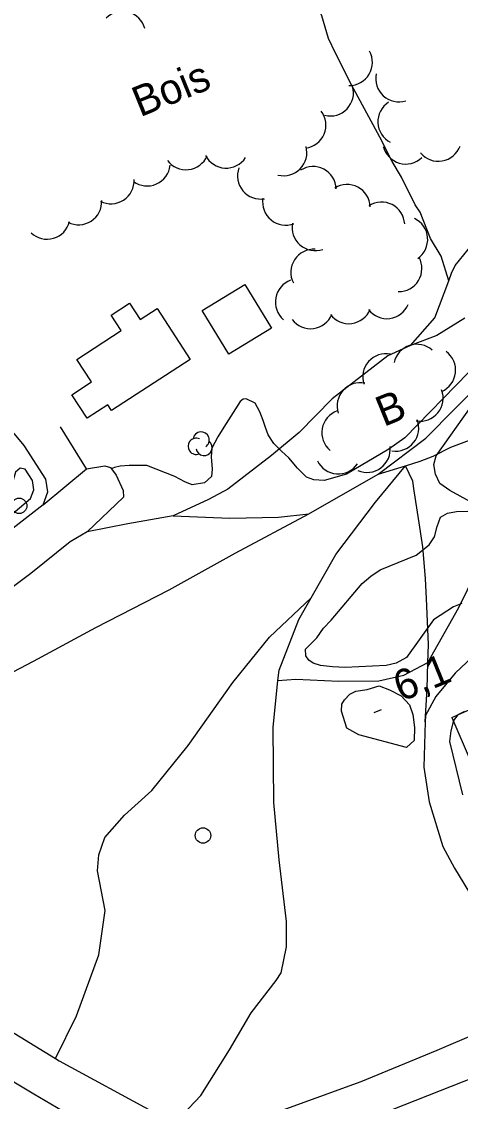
# Model space of a CAD drawing. Extents: x 362852 to 366875, y 5563573 to 5566479.
# Drawn here: x 363726 to 363782.9, y 5564874.2 to 5565014.1 of the extents above; entities that cross this region are included whole.
import ezdxf

# ---------------------------------------------------------------- set-up
doc = ezdxf.new("R2010")
doc.units = 0
for name, color, linetype in [('Niveau 19', 7, 'Continuous'), ('Niveau 2', 7, 'Continuous'), ('Niveau 21', 7, 'Continuous'), ('Niveau 22', 7, 'Continuous'), ('Niveau 3', 7, 'Continuous'), ('Niveau 31', 7, 'Continuous'), ('Niveau 36', 7, 'Continuous'), ('Niveau 37', 7, 'Continuous'), ('Niveau 44', 7, 'Continuous')]:
    doc.layers.add(name, color=color, linetype=linetype)

msp = doc.modelspace()

# ---------------------------------------------------------------- linework, layer by layer
at = {"layer": 'Niveau 19'}
msp.add_line((363734.4, 5564956.17), (363731.03, 5564961.61), dxfattribs=at)
msp.add_lwpolyline([(363728.79, 5564951.48), (363729.38, 5564953.2), (363729.15, 5564954.83), (363726.3, 5564959.19), (363724.43, 5564961.49)], dxfattribs=at)
at = {"layer": 'Niveau 2'}
for points in [[(363783.93, 5564968.64), (363775.67, 5564960.19), (363773.59, 5564958.72), (363768.12, 5564955.47), (363765.22, 5564954.66), (363763.88, 5564954.73), (363762.92, 5564955.09), (363761.76, 5564956.24), (363760.65, 5564957.6), (363759.68, 5564958.45), (363758.71, 5564959.43), (363757.94, 5564960.55), (363757.6, 5564961.53), (363757.31, 5564962.41), (363756.9, 5564963.56), (363756.26, 5564964.67), (363755.09, 5564965.25), (363754.74, 5564965.17), (363754.31, 5564964.87), (363752.23, 5564961.58), (363751.43, 5564960.32), (363750.67, 5564958.82), (363750.57, 5564957.71), (363750.71, 5564956.14), (363750.61, 5564955.17), (363749.69, 5564954.35), (363748.12, 5564954.08), (363747.14, 5564954.49), (363745.87, 5564955.16), (363742.23, 5564956.6), (363739.93, 5564956.6), (363738.78, 5564956.5), (363738.04, 5564956.32), (363737.62, 5564956.18)], [(363784.18, 5564951.87), (363781.52, 5564953.34), (363780.22, 5564954.25), (363779.66, 5564955.46), (363779.45, 5564956.74), (363779.74, 5564957.86), (363784.3, 5564964.23)], [(363719.72, 5564944.48), (363719.72, 5564944.75), (363719.85, 5564945.49), (363722.55, 5564948.47), (363727.16, 5564952.3), (363727.56, 5564953.46), (363727.39, 5564954.64), (363726.46, 5564956.14), (363725.8, 5564956.24), (363725.19, 5564955.74), (363724.81, 5564954.4), (363721.54, 5564949.12), (363715.77, 5564944.94), (363710.19, 5564940.46), (363706.53, 5564936.81)], [(363770.17, 5564941.32), (363771.28, 5564942.27), (363772.5, 5564943.09), (363777.15, 5564944.99), (363778.85, 5564946.31), (363779.55, 5564947.35), (363779.88, 5564948.67), (363780.31, 5564949.91), (363781.22, 5564950.41), (363782.38, 5564950.64), (363783.86, 5564950.68)], [(363783.07, 5564938.73), (363782, 5564938.3), (363779.39, 5564936.6), (363775.9, 5564931.73), (363774.57, 5564931), (363773.28, 5564930.66), (363767.96, 5564930.42), (363766.31, 5564930.49), (363764.74, 5564930.66), (363763.81, 5564930.96), (363763.22, 5564931.35), (363762.85, 5564931.94), (363762.81, 5564932.8), (363763.43, 5564933.43), (363764.26, 5564934.27), (363765.13, 5564935.5), (363766.14, 5564936.54), (363770.17, 5564941.32)], [(363772.36, 5564928.04), (363773.69, 5564927.52), (363775.19, 5564926.76), (363776.29, 5564925.59), (363776.74, 5564924.33), (363776.93, 5564922.66), (363776.88, 5564920.96), (363775.88, 5564920.05), (363769.72, 5564921.7), (363768.18, 5564922.57), (363767.46, 5564924.78), (363767.53, 5564925.68), (363767.86, 5564926.25), (363768.56, 5564926.98), (363769.34, 5564927.36), (363770.8, 5564927.58), (363772.36, 5564928.04)], [(363783.44, 5564924.71), (363782.56, 5564924.28), (363781.99, 5564923.55), (363781.65, 5564922.23), (363781.47, 5564920.84), (363783.18, 5564913.92)]]:
    msp.add_lwpolyline(points, dxfattribs=at)
at = {"layer": 'Niveau 21'}
for points in [[(363728.79, 5564951.48), (363734.4, 5564956.17), (363736.8, 5564956.55), (363737.51, 5564956.34), (363738.23, 5564955.33), (363739.17, 5564953.36), (363739.22, 5564952.48), (363734.51, 5564947.98), (363732.29, 5564946.7)], [(363728.79, 5564951.48), (363718.03, 5564943.17)], [(363732.29, 5564946.7), (363727.17, 5564942.61), (363720.1, 5564937.33), (363713.76, 5564932.26), (363712.04, 5564930.52), (363696.51, 5564918.73), (363692.74, 5564915.64), (363687.12, 5564911.05), (363686.52, 5564909.36), (363686.94, 5564907.91), (363687.85, 5564906.36), (363697.68, 5564900.33), (363712.65, 5564890.26), (363723.06, 5564884.22), (363730.37, 5564879.76)], [(363730.37, 5564879.76), (363730.87, 5564879.46), (363743.42, 5564872.61), (363746.06, 5564871.63), (363751.63, 5564871.11), (363758.34, 5564872.55), (363770.01, 5564876.77), (363779.87, 5564880.85), (363790.91, 5564885.56), (363797.45, 5564888.31), (363803.49, 5564890.89), (363814.67, 5564896.03), (363817.73, 5564897.39), (363825.19, 5564900.26), (363827.63, 5564901.2), (363839.52, 5564906.57), (363848.48, 5564910.23), (363859.24, 5564914.7), (363860.37, 5564915.19), (363865.54, 5564917.44), (363870.87, 5564919.76), (363881.25, 5564924.26)], [(363773.94, 5564873.09), (363788.1, 5564878.69), (363797.88, 5564883.08), (363799.74, 5564883.92), (363810.4, 5564888.46), (363819.4, 5564891.92), (363828.93, 5564895.76), (363838.02, 5564899.4), (363846.78, 5564903.12), (363853.98, 5564906.36), (363862.73, 5564910.13), (363873.15, 5564914.32), (363880.36, 5564917.27)], [(363874.78, 5564785.26), (363865.85, 5564790.51), (363857.02, 5564795.93), (363847.76, 5564801.66), (363839.29, 5564806.97), (363828.47, 5564813.62), (363816.4, 5564820.89), (363810.35, 5564824.53), (363803.69, 5564828.54), (363802.82, 5564829.1), (363795.47, 5564833.85), (363793.2, 5564835.27), (363783.27, 5564841.45), (363770.93, 5564848.93), (363759.59, 5564856.06), (363758.42, 5564856.77), (363754.18, 5564859.32), (363751.74, 5564860.79), (363743.59, 5564865.48), (363740.14, 5564867.61), (363734.92, 5564870.83), (363727.56, 5564875.13), (363721.47, 5564878.74)]]:
    msp.add_lwpolyline(points, dxfattribs=at)
at = {"layer": 'Niveau 22'}
for points in [[(363781.38, 5564980.54), (363780.38, 5564983.7), (363779, 5564986.03), (363777.68, 5564989.44), (363777.04, 5564990.35), (363775.24, 5564993.96), (363774.06, 5564995.99), (363772.46, 5564999.15), (363768.75, 5565005.94), (363766.68, 5565010.04), (363765.79, 5565011.92), (363764.9, 5565014.87), (363763.73, 5565018.02), (363763.1, 5565020.43), (363761.08, 5565022.48), (363760.42, 5565022.89), (363759.59, 5565023.42)], [(363776.42, 5564972.13), (363779.56, 5564975.73), (363781.38, 5564980.54), (363781.75, 5564981.53), (363782.23, 5564982.51), (363785.02, 5564985.98), (363785.48, 5564987.3), (363785.46, 5564988.1), (363786.16, 5564990.74), (363787.53, 5564993.85), (363789.31, 5564996.8), (363791.67, 5565001.36), (363793.68, 5565005.27), (363794.09, 5565006.69), (363795.55, 5565011.17), (363797.16, 5565015.74)], [(363692.74, 5564915.64), (363696.33, 5564916.51), (363702.22, 5564918.99), (363713.47, 5564923.91), (363727.52, 5564931.26), (363735.61, 5564935.62), (363745.11, 5564940.5), (363753.68, 5564945.23), (363763.22, 5564950.33), (363772.24, 5564955.46), (363778.39, 5564960.12), (363785.97, 5564967.8), (363793.2, 5564977.52), (363801.03, 5564987.56), (363804.86, 5564992.29), (363808.09, 5564996.28), (363814.8, 5565004.84), (363819.18, 5565010.37), (363821.19, 5565012.89)], [(363759.23, 5564928.74), (363761.54, 5564928.89), (363767.12, 5564928.65), (363772.33, 5564928.7), (363775.57, 5564929.42), (363778.67, 5564931.08), (363782.7, 5564938.19), (363786.06, 5564945.04), (363788.18, 5564949.47), (363789.44, 5564952), (363790.87, 5564955.16), (363791.53, 5564957.05), (363793.45, 5564962.22), (363793.94, 5564964.27), (363796.6, 5564971.77), (363798.86, 5564977.33), (363803.03, 5564986.07), (363804.55, 5564989.53), (363804.86, 5564992.29)], [(363783.46, 5564975.67), (363779.83, 5564973.43), (363776.42, 5564972.13), (363773.46, 5564970.82), (363766.26, 5564965.25), (363761.97, 5564960.85), (363758.39, 5564957.9), (363752.71, 5564953.51), (363750.21, 5564952.17), (363745.63, 5564950.08), (363739.76, 5564949.04), (363734.51, 5564947.98)], [(363772.24, 5564955.46), (363775.78, 5564956.56), (363777.66, 5564957.14), (363779.37, 5564957.79), (363781.66, 5564958.97), (363785.94, 5564960.57)], [(363746.06, 5564871.63), (363749.25, 5564874.96), (363752.94, 5564880.87), (363755.77, 5564885.69), (363759, 5564889.85), (363759.65, 5564890.86), (363760.32, 5564894.24), (363760.34, 5564897.51), (363759.38, 5564905.49), (363758.7, 5564912.94), (363758.61, 5564922.63), (363759.23, 5564928.74), (363759.37, 5564930.09), (363761.93, 5564936.64), (363763.53, 5564939.45), (363766.72, 5564945.04), (363771.86, 5564951.84), (363775.78, 5564956.56)], [(363778.33, 5564923.38), (363778.56, 5564927.64), (363778.67, 5564931.08), (363778.74, 5564933.41), (363778.48, 5564939.35), (363778.36, 5564941.9), (363778.22, 5564943.49), (363778, 5564946.04), (363777.46, 5564949.71), (363776.91, 5564953.33), (363776.72, 5564954.57), (363775.78, 5564956.56)], [(363745.63, 5564950.08), (363752.99, 5564949.78), (363759.3, 5564949.92), (363763.22, 5564950.33)], [(363730.37, 5564879.76), (363733.12, 5564885.29), (363736, 5564893.18), (363736.83, 5564898.94), (363735.85, 5564904.08), (363736, 5564906.14), (363736.77, 5564908.37), (363739.31, 5564911.28), (363742.87, 5564914.46), (363747.59, 5564920.32), (363753.38, 5564928.46), (363758.14, 5564934.33), (363763.53, 5564939.45)], [(363785.99, 5564933.23), (363782.21, 5564929.7), (363779.7, 5564926.67), (363778.35, 5564924.18), (363778.33, 5564923.38), (363778.33, 5564923.38), (363778.14, 5564917.51), (363778.85, 5564913.03), (363780.61, 5564907.22), (363782.13, 5564904.43), (363784.68, 5564900.21)]]:
    msp.add_lwpolyline(points, dxfattribs=at)
at = {"layer": 'Niveau 3'}
msp.add_line((363771.71, 5564924.59), (363772.67, 5564924.98), dxfattribs=at)
at = {"layer": 'Niveau 31'}
for points in [[(363749.41, 5564976.7), (363754.93, 5564980.06), (363758.38, 5564974.39), (363752.85, 5564971.03), (363749.41, 5564976.7)], [(363747.84, 5564970.35), (363737.66, 5564963.71), (363737.17, 5564964.46), (363734.5, 5564962.72), (363732.51, 5564965.77), (363735.05, 5564967.43), (363733.16, 5564970.32), (363738.91, 5564974.07), (363737.61, 5564976.07), (363740, 5564977.63), (363741.38, 5564975.52), (363743.55, 5564976.94), (363747.84, 5564970.35)]]:
    msp.add_lwpolyline(points, dxfattribs=at)
at = {"layer": 'Niveau 36'}
for centre in [(363725.67, 5564951.37), (363749.51, 5564908.65)]:
    msp.add_circle(centre, 1, dxfattribs=at)
at = {"layer": 'Niveau 37'}
msp.add_line((363784.21, 5564918.37), (363781.82, 5564923.88), dxfattribs=at)
msp.add_lwpolyline([(363781.82, 5564923.88), (363781.8, 5564923.92), (363787.23, 5564926.37)], dxfattribs=at)
at = {"layer": 'Niveau 44'}
for centre, radius, start, end in [((363739.05, 5565012.44), 3, 14.7459, 134.7238), ((363768.48, 5565008.83), 3, 269.2977, 29.2756), ((363774.9, 5565006.72), 3, 167.9654, 287.9433), ((363766.03, 5565004.89), 3, 255.9281, 15.9061), ((363775.19, 5565001.13), 3, 122.4828, 242.4607), ((363762.45, 5565000.7), 3, 277.3865, 37.3644), ((363759.98, 5564997.13), 3, 255.6194, 15.5973), ((363775.8, 5564998.66), 3, 193.794, 313.7719), ((363780.02, 5564999.02), 3, 219.9883, 339.9662), ((363747.29, 5564997.91), 3, 216.7875, 336.7655), ((363752.52, 5564998.13), 3, 206.8178, 326.7958), ((363742.27, 5564995.82), 3, 233.712, 353.69), ((363756.98, 5564994.12), 3, 159.8754, 279.8533), ((363763.78, 5564992.33), 3, 2.3483, 122.3262), ((363737.58, 5564993.51), 3, 242.9716, 2.9495), ((363768.2, 5564990.01), 3, 2.3483, 122.3262), ((363733.38, 5564990.79), 3, 242.9716, 2.9495), ((363760.24, 5564990.73), 3, 170.5137, 290.4916), ((363772.67, 5564987.73), 3, 3.0284, 123.0064), ((363729.29, 5564988.92), 3, 226.0949, 346.0729), ((363764.06, 5564987.44), 3, 168.9202, 288.8982), ((363775.65, 5564985.89), 3, 304.5651, 64.543), ((363763.9, 5564981.62), 3, 87.0915, 207.0694), ((363774.9, 5564982.12), 3, 268.8525, 28.8305), ((363761.89, 5564977.77), 3, 109.6929, 229.6709), ((363768.41, 5564977.97), 3, 217.4875, 337.4655), ((363773.36, 5564978.62), 3, 217.4875, 337.4655), ((363763.45, 5564977.32), 3, 217.4875, 337.4655), ((363773.22, 5564968.07), 3, 78.4628, 198.4408), ((363777.23, 5564969.3), 3, 48.0461, 168.024), ((363779.27, 5564968.94), 3, 293.4892, 53.4672), ((363769.9, 5564964.32), 3, 78.4628, 198.4408), ((363777.65, 5564965.33), 3, 260.8957, 20.8737), ((363767.92, 5564960.84), 3, 109.8298, 229.8078), ((363774.49, 5564961.45), 3, 260.8957, 20.8737), ((363748.63, 5564959.08), 1.05, 66.2054, 291.894), ((363749.27, 5564959.9), 1.05, 304.3592, 171.8163), ((363749.66, 5564958.93), 1.05, 189.0269, 51.7112), ((363770.79, 5564958.69), 3, 246.7214, 6.6994), ((363767.06, 5564958.5), 3, 205.5772, 325.5552)]:
    msp.add_arc(centre, radius, start, end, dxfattribs=at)

# ---------------------------------------------------------------- texts
at = {"layer": 'Niveau 3'}
msp.add_text('6,1  ', height=3.93, rotation=22.09, dxfattribs=at).set_placement((363775.22, 5564925.95))
at = {"layer": 'Niveau 44'}
for s, p in [('Bois', (363741.35, 5565001.7)), ('B', (363772.94, 5564961.57))]:
    msp.add_text(s, height=3.93, rotation=22.09, dxfattribs=at).set_placement(p)

doc.saveas('drawing.dxf')
